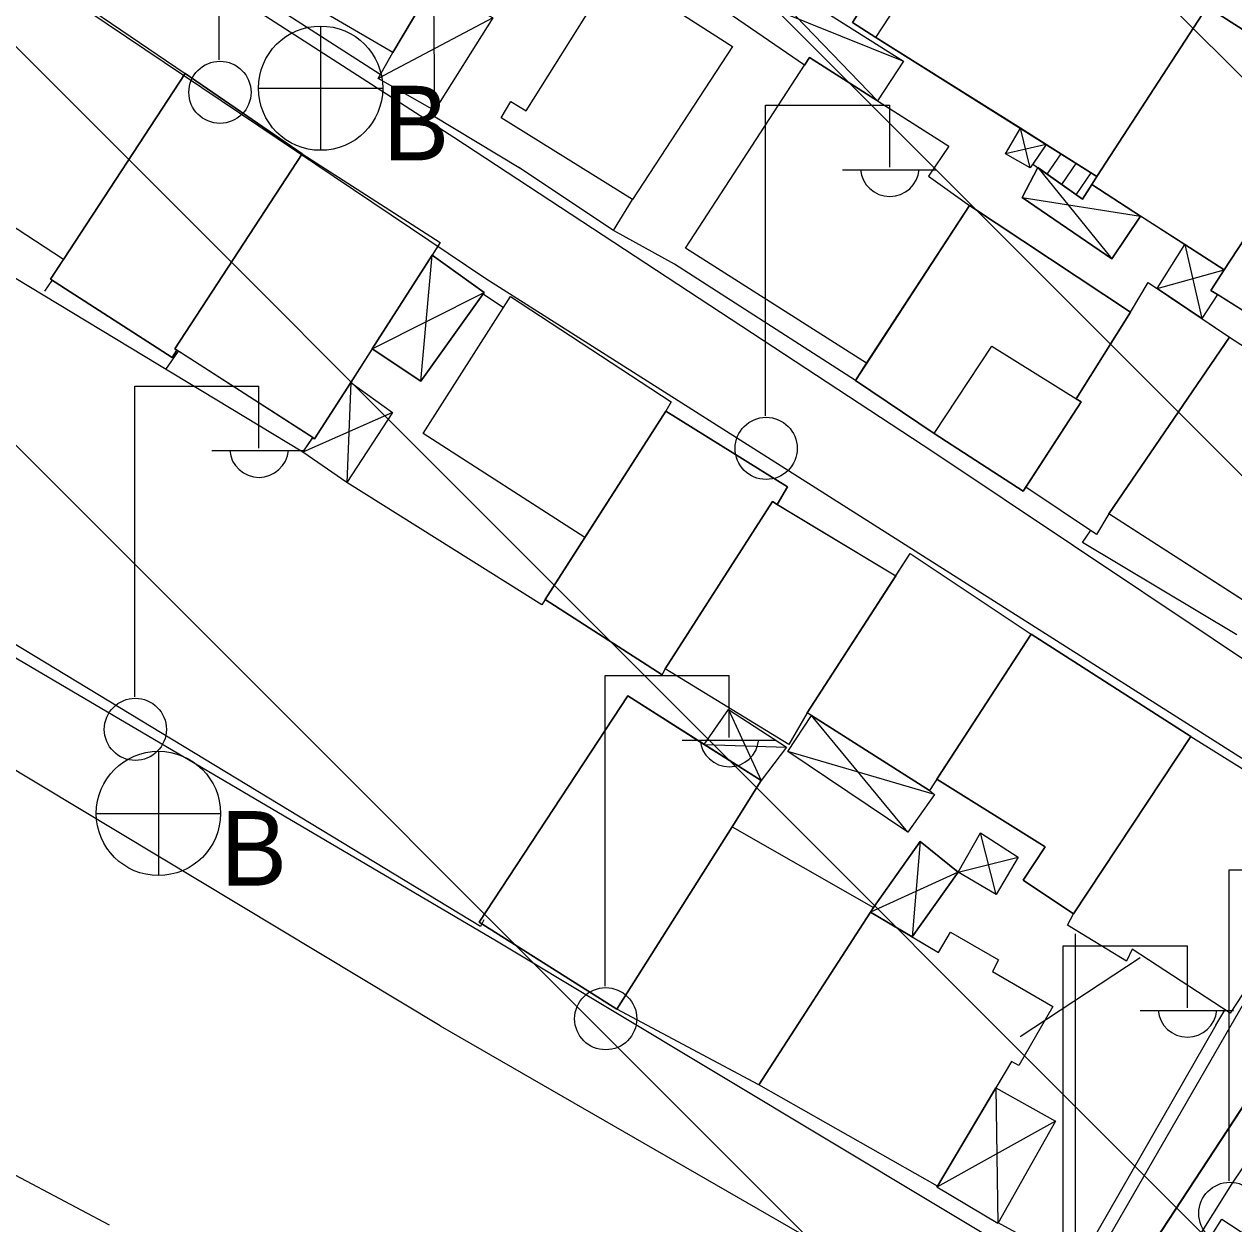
# Model space of a CAD drawing. Extents: x 417995 to 421451, y 4454518 to 4458015.
# Drawn here: x 420822.5 to 420890.6, y 4457252.7 to 4457320.2 of the extents above; entities that cross this region are included whole.
import ezdxf

# ---------------------------------------------------------------- set-up
doc = ezdxf.new("R2010")
doc.units = 0
for name, color, linetype in [('ADA', 7, 'Continuous'), ('B_Ins_Halinde', 7, 'Continuous'), ('B_Kapi', 7, 'Continuous'), ('B_Merdiven', 7, 'Continuous'), ('B_Mesken', 7, 'Continuous'), ('B_Sundurma', 7, 'Continuous'), ('B_Teras', 7, 'Continuous'), ('PL_AYA_PARK_DINLENME', 7, 'Continuous'), ('PL_KON_MEV_250', 7, 'Continuous'), ('S_Elektrik_Diregi', 7, 'Continuous'), ('S_Rogar_Kapagi_Buski', 7, 'Continuous'), ('S_Telefon_Diregi', 7, 'Continuous'), ('Sinir_Duvar_tek_tarafa_ait', 7, 'Continuous'), ('SN_TR_SIVILASMA', 7, 'Continuous'), ('TR_ORTAYOGUNKONUT', 7, 'Continuous'), ('Yol_Sose', 7, 'Continuous')]:
    doc.layers.add(name, color=color, linetype=linetype)

msp = doc.modelspace()

# ---------------------------------------------------------------- linework, layer by layer
at = {"layer": 'ADA'}
msp.add_line((420903.381, 4457278.009), (420872.316, 4457230.594), dxfattribs=at)
at = {"layer": 'B_Ins_Halinde'}
for points in [[(420824.675, 4457306.977), (420812.22, 4457315.131), (420819.113, 4457325.887), (420831.526, 4457317.446)], [(420831.526, 4457317.446), (420824.676, 4457306.977), (420812.22, 4457315.131), (420812.461, 4457315.508), (420818.681, 4457325.213), (420819.113, 4457325.887)]]:
    msp.add_lwpolyline(points, close=True, dxfattribs=at)
at = {"layer": 'B_Kapi'}
for points in [[(420859.081, 4457306.72), (420855.655, 4457308.622), (420850.321, 4457312.162)], [(420889.576, 4457263.871), (420890.077, 4457264.704)]]:
    msp.add_lwpolyline(points, dxfattribs=at)
at = {"layer": 'B_Merdiven'}
for p, q in [((420880.085, 4457311.78), (420880.872, 4457312.925)), ((420880.901, 4457311.202), (420881.719, 4457312.393)), ((420881.718, 4457310.624), (420882.567, 4457311.86))]:
    msp.add_line(p, q, dxfattribs=at)
msp.add_lwpolyline([(420879.27, 4457312.357), (420882.067, 4457310.377), (420882.595, 4457311.199), (420882.88, 4457311.663), (420880.025, 4457313.457)], close=True, dxfattribs=at)
at = {"layer": 'B_Mesken'}
for points in [[(420847.624, 4457326.033), (420843.222, 4457318.638), (420836.197, 4457322.752), (420840.484, 4457330.099)], [(420846.313, 4457326.78), (420847.624, 4457326.033), (420845.503, 4457322.469), (420843.222, 4457318.638), (420836.197, 4457322.752), (420840.484, 4457330.099)], [(420876.515, 4457328.772), (420875.013, 4457329.642), (420869.108, 4457320.334), (420870.426, 4457319.489), (420882.88, 4457311.663), (420889.082, 4457321.207)], [(420876.515, 4457328.772), (420889.082, 4457321.207), (420882.88, 4457311.663), (420880.026, 4457313.457), (420878.572, 4457314.371), (420870.426, 4457319.489), (420869.108, 4457320.334), (420875.013, 4457329.642)], [(420862.355, 4457318.966), (420856.716, 4457310.357), (420849.333, 4457314.966), (420849.88, 4457315.885), (420850.738, 4457315.35), (420855.687, 4457323.255)], [(420862.355, 4457318.966), (420856.716, 4457310.357), (420849.333, 4457314.966), (420849.88, 4457315.885), (420850.738, 4457315.35), (420855.687, 4457323.255)], [(420895.887, 4457315.305), (420896.676, 4457316.373), (420889.082, 4457321.207), (420882.88, 4457311.663), (420882.595, 4457311.199), (420890.056, 4457306.393)], [(420895.887, 4457315.305), (420890.057, 4457306.393), (420887.832, 4457307.826), (420885.345, 4457309.428), (420882.596, 4457311.199), (420882.88, 4457311.663), (420889.082, 4457321.207), (420896.676, 4457316.373)], [(420869.912, 4457301.143), (420859.713, 4457307.613), (420866.699, 4457318.359), (420874.545, 4457313.361), (420873.392, 4457311.68), (420875.707, 4457310.03)], [(420870.53, 4457315.918), (420874.545, 4457313.361), (420873.392, 4457311.68), (420875.707, 4457310.03), (420869.912, 4457301.143), (420859.713, 4457307.613), (420866.414, 4457317.921), (420866.699, 4457318.359)], [(420838.125, 4457312.939), (420831.526, 4457317.446), (420823.95, 4457305.868), (420830.79, 4457301.462), (420831.063, 4457301.881), (420830.955, 4457301.95)], [(420838.125, 4457312.939), (420830.955, 4457301.95), (420831.063, 4457301.881), (420830.79, 4457301.462), (420823.95, 4457305.868), (420824.676, 4457306.977), (420831.526, 4457317.446)], [(420896.847, 4457300.477), (420889.298, 4457305.233), (420895.887, 4457315.305), (420903.449, 4457310.486)], [(420903.449, 4457310.486), (420896.847, 4457300.477), (420889.665, 4457305.001), (420889.298, 4457305.232), (420890.057, 4457306.393), (420895.887, 4457315.305)], [(420845.889, 4457307.936), (420838.823, 4457296.876), (420830.955, 4457301.95), (420838.125, 4457312.939)], [(420845.889, 4457307.936), (420845.435, 4457307.225), (420842.07, 4457301.958), (420840.858, 4457300.061), (420838.823, 4457296.876), (420838.713, 4457296.947), (420831.063, 4457301.881), (420830.955, 4457301.95), (420838.125, 4457312.939)], [(420881.715, 4457299.136), (420884.768, 4457304.005), (420875.707, 4457310.03), (420869.278, 4457300.17), (420873.719, 4457297.182), (420878.728, 4457293.929), (420881.991, 4457298.964)], [(420884.768, 4457304.005), (420881.715, 4457299.136), (420881.991, 4457298.964), (420878.873, 4457294.151), (420878.728, 4457293.929), (420873.719, 4457297.182), (420869.278, 4457300.17), (420869.912, 4457301.143), (420875.707, 4457310.03)], [(420883.556, 4457292.649), (420882.852, 4457291.486), (420878.872, 4457294.151), (420881.991, 4457298.964), (420881.715, 4457299.136), (420884.768, 4457304.005), (420885.774, 4457305.677), (420890.356, 4457302.599)], [(420886.278, 4457305.339), (420888.791, 4457303.651), (420890.356, 4457302.599), (420883.556, 4457292.649), (420882.852, 4457291.486), (420878.873, 4457294.151), (420881.991, 4457298.964), (420881.715, 4457299.136), (420884.768, 4457304.005), (420885.774, 4457305.677)], [(420854.042, 4457291.321), (420844.942, 4457297.187), (420849.861, 4457304.891), (420858.906, 4457298.971), (420858.599, 4457298.433)], [(420858.599, 4457298.433), (420854.042, 4457291.321), (420844.942, 4457297.187), (420849.861, 4457304.891), (420858.906, 4457298.971)], [(420899.927, 4457296.181), (420893.444, 4457286.292), (420883.556, 4457292.649), (420890.356, 4457302.599), (420895.887, 4457299.021), (420895.787, 4457298.869)], [(420895.887, 4457299.021), (420895.787, 4457298.869), (420899.927, 4457296.181), (420894.506, 4457287.912), (420893.444, 4457286.293), (420891.722, 4457287.399), (420883.556, 4457292.649), (420890.356, 4457302.599)], [(420864.882, 4457293.189), (420865.458, 4457294.179), (420858.599, 4457298.433), (420851.807, 4457287.832), (420858.398, 4457283.598), (420858.569, 4457283.929), (420864.603, 4457293.357)], [(420864.882, 4457293.189), (420864.603, 4457293.357), (420858.569, 4457283.929), (420858.398, 4457283.598), (420851.807, 4457287.832), (420854.042, 4457291.321), (420858.599, 4457298.433), (420865.458, 4457294.179)], [(420866.56, 4457281.448), (420865.526, 4457279.668), (420858.569, 4457283.929), (420864.603, 4457293.357), (420871.555, 4457289.172)], [(420864.882, 4457293.189), (420871.555, 4457289.173), (420866.56, 4457281.448), (420865.526, 4457279.668), (420858.569, 4457283.929), (420864.603, 4457293.357)], [(420872.359, 4457290.416), (420879.181, 4457285.878), (420873.449, 4457277.084), (420866.56, 4457281.448)], [(420879.181, 4457285.878), (420873.865, 4457277.722), (420873.45, 4457277.084), (420866.803, 4457281.294), (420866.56, 4457281.448), (420871.555, 4457289.173), (420872.359, 4457290.416)], [(420873.865, 4457277.722), (420879.966, 4457273.903), (420878.726, 4457272.035), (420881.569, 4457270.133), (420888.179, 4457280.122), (420879.181, 4457285.878)], [(420873.865, 4457277.722), (420879.181, 4457285.878), (420888.179, 4457280.122), (420881.569, 4457270.134), (420878.727, 4457272.035), (420879.966, 4457273.903)], [(420862.339, 4457275.032), (420863.974, 4457277.632), (420856.469, 4457282.412), (420848.087, 4457269.659), (420855.841, 4457264.772)], [(420860.766, 4457279.676), (420863.974, 4457277.632), (420862.339, 4457275.032), (420855.841, 4457264.772), (420848.087, 4457269.66), (420856.469, 4457282.412)], [(420888.179, 4457280.122), (420897, 4457274.615), (420890.388, 4457264.529), (420884.87, 4457268.138), (420884.543, 4457267.471), (420881.227, 4457269.499), (420881.569, 4457270.133)], [(420888.179, 4457280.122), (420897, 4457274.615), (420890.388, 4457264.529), (420884.87, 4457268.139), (420884.543, 4457267.471), (420881.227, 4457269.499), (420881.569, 4457270.134)], [(420863.844, 4457260.497), (420855.841, 4457264.772), (420862.339, 4457275.032), (420870.306, 4457270.496), (420870.121, 4457270.222)], [(420863.844, 4457260.497), (420855.841, 4457264.772), (420862.339, 4457275.032), (420870.306, 4457270.496), (420870.121, 4457270.222)], [(420873.897, 4457254.799), (420863.844, 4457260.497), (420870.121, 4457270.222), (420873.966, 4457267.96), (420874.626, 4457269.097), (420877.339, 4457267.537), (420877.008, 4457266.881), (420880.392, 4457264.914), (420878.479, 4457261.585), (420878.067, 4457261.814)], [(420872.481, 4457268.834), (420873.966, 4457267.96), (420874.626, 4457269.097), (420877.339, 4457267.537), (420877.008, 4457266.882), (420880.392, 4457264.915), (420878.479, 4457261.585), (420878.067, 4457261.814), (420877.186, 4457260.331), (420873.897, 4457254.799), (420863.844, 4457260.497), (420870.121, 4457270.222)]]:
    msp.add_lwpolyline(points, close=True, dxfattribs=at)
at = {"layer": 'B_Sundurma'}
for p, q in [((420857.706, 4457323.916), (420871.984, 4457318.141)), ((420862.754, 4457323.984), (420870.53, 4457315.918)), ((420845.502, 4457322.469), (420845.573, 4457315.369)), ((420848.852, 4457320.597), (420842.392, 4457317.168)), ((420879.12, 4457312.139), (420878.571, 4457314.371)), ((420880.025, 4457313.457), (420877.735, 4457312.93)), ((420879.553, 4457312.157), (420883.722, 4457307.026)), ((420878.67, 4457310.474), (420885.345, 4457309.427)), ((420887.832, 4457307.826), (420888.791, 4457303.651)), ((420844.802, 4457300.127), (420845.435, 4457307.225)), ((420886.278, 4457305.338), (420890.056, 4457306.393)), ((420842.07, 4457301.958), (420848.373, 4457305.115)), ((420840.858, 4457300.061), (420840.642, 4457294.425)), ((420843.208, 4457298.366), (420838.166, 4457296.127)), ((420862.129, 4457281.638), (420863.974, 4457277.632)), ((420872.223, 4457274.732), (420866.803, 4457281.294)), ((420860.766, 4457279.675), (420865.395, 4457279.519)), ((420873.742, 4457276.845), (420865.471, 4457279.272)), ((420877.215, 4457271.222), (420876.316, 4457274.687)), ((420872.926, 4457274.208), (420872.481, 4457268.833)), ((420875.059, 4457272.477), (420878.448, 4457273.317)), ((420875.059, 4457272.477), (420870.121, 4457270.222)), ((420877.186, 4457260.331), (420877.303, 4457252.69)), ((420880.554, 4457258.457), (420873.861, 4457254.74))]:
    msp.add_line(p, q, dxfattribs=at)
for points in [[(420866.414, 4457317.921), (420857.706, 4457323.916), (420859.753, 4457327.456), (420863.369, 4457324.928), (420862.754, 4457323.984), (420871.984, 4457318.141), (420870.53, 4457315.918), (420866.699, 4457318.359)], [(420866.414, 4457317.921), (420857.706, 4457323.916), (420859.753, 4457327.455), (420863.369, 4457324.928), (420862.754, 4457323.984), (420871.984, 4457318.141), (420870.53, 4457315.918), (420866.699, 4457318.359)], [(420845.502, 4457322.469), (420848.852, 4457320.597), (420845.573, 4457315.369), (420842.392, 4457317.168), (420843.222, 4457318.638)], [(420848.092, 4457321.022), (420848.852, 4457320.597), (420845.573, 4457315.369), (420842.392, 4457317.168), (420843.222, 4457318.638), (420845.503, 4457322.469)], [(420880.025, 4457313.457), (420879.12, 4457312.139), (420877.735, 4457312.93), (420878.571, 4457314.371)], [(420880.026, 4457313.457), (420879.12, 4457312.14), (420877.735, 4457312.93), (420878.572, 4457314.371)], [(420879.553, 4457312.157), (420878.67, 4457310.474), (420883.722, 4457307.026), (420885.345, 4457309.427), (420882.595, 4457311.199), (420882.067, 4457310.377)], [(420882.596, 4457311.199), (420885.345, 4457309.428), (420883.722, 4457307.025), (420878.67, 4457310.474), (420879.553, 4457312.157), (420882.067, 4457310.377)], [(420886.278, 4457305.338), (420887.832, 4457307.826), (420890.056, 4457306.393), (420889.298, 4457305.233), (420889.665, 4457305.001), (420888.791, 4457303.651)], [(420890.057, 4457306.393), (420889.298, 4457305.232), (420889.665, 4457305.001), (420888.791, 4457303.651), (420886.278, 4457305.339), (420887.832, 4457307.826)], [(420842.07, 4457301.958), (420844.802, 4457300.127), (420848.373, 4457305.115), (420845.435, 4457307.225)], [(420842.07, 4457301.958), (420845.435, 4457307.225), (420848.373, 4457305.115), (420844.802, 4457300.127)], [(420840.858, 4457300.061), (420843.208, 4457298.366), (420840.642, 4457294.425), (420838.166, 4457296.127), (420838.713, 4457296.946), (420838.823, 4457296.876)], [(420840.858, 4457300.061), (420843.208, 4457298.366), (420840.642, 4457294.425), (420838.166, 4457296.127), (420838.713, 4457296.947), (420838.823, 4457296.876)], [(420860.766, 4457279.675), (420862.129, 4457281.638), (420865.395, 4457279.519), (420863.974, 4457277.632)], [(420863.974, 4457277.632), (420860.766, 4457279.676), (420862.129, 4457281.638), (420865.395, 4457279.519)], [(420873.449, 4457277.084), (420873.742, 4457276.845), (420872.223, 4457274.732), (420865.471, 4457279.272), (420866.803, 4457281.294)], [(420873.45, 4457277.084), (420873.742, 4457276.845), (420872.223, 4457274.732), (420865.471, 4457279.272), (420866.803, 4457281.294)], [(420877.215, 4457271.222), (420875.059, 4457272.477), (420876.316, 4457274.687), (420878.448, 4457273.317)], [(420877.215, 4457271.222), (420875.059, 4457272.477), (420876.316, 4457274.687), (420878.448, 4457273.317)], [(420875.059, 4457272.477), (420872.926, 4457274.208), (420870.306, 4457270.496), (420870.121, 4457270.222), (420872.481, 4457268.833)], [(420875.059, 4457272.477), (420872.481, 4457268.834), (420870.121, 4457270.222), (420870.306, 4457270.496), (420872.926, 4457274.208)], [(420877.186, 4457260.331), (420880.554, 4457258.457), (420877.303, 4457252.69), (420873.861, 4457254.74), (420873.897, 4457254.799)], [(420873.897, 4457254.799), (420877.186, 4457260.331), (420880.554, 4457258.458), (420877.304, 4457252.69), (420873.861, 4457254.74)]]:
    msp.add_lwpolyline(points, close=True, dxfattribs=at)
at = {"layer": 'B_Teras'}
for points in [[(420889.082, 4457321.207), (420882.88, 4457311.663), (420870.426, 4457319.489), (420876.515, 4457328.772)], [(420876.969, 4457302.103), (420881.991, 4457298.964), (420878.728, 4457293.929), (420873.719, 4457297.182)]]:
    msp.add_lwpolyline(points, close=True, dxfattribs=at)
at = {"layer": 'PL_AYA_PARK_DINLENME'}
msp.add_lwpolyline([(420903.381, 4457278.009), (420983.816, 4457218.857), (420944.693, 4457173.866), (420872.316, 4457230.594)], close=True, dxfattribs=at)
at = {"layer": 'PL_KON_MEV_250'}
msp.add_lwpolyline([(420889.99, 4457087.266), (421072.135, 4457194.358), (421055.364, 4457228.469), (421058.15, 4457230.594), (421038.588, 4457256.024), (420983.816, 4457218.857), (420944.693, 4457173.866), (420931.403, 4457184.282), (420872.316, 4457230.594), (420903.381, 4457278.009), (420946.649, 4457344.05), (420907.527, 4457385.129), (421002.059, 4457448.836)], dxfattribs=at)
at = {"layer": 'S_Elektrik_Diregi'}
for p, q in [((420833.452, 4457318.23), (420833.452, 4457335.73)), ((420864.216, 4457298.177), (420864.216, 4457315.677)), ((420864.216, 4457315.677), (420871.216, 4457315.677)), ((420871.216, 4457312.177), (420871.216, 4457315.677)), ((420868.556, 4457312.037), (420873.806, 4457312.037)), ((420828.688, 4457282.356), (420828.688, 4457299.856)), ((420828.688, 4457299.856), (420835.688, 4457299.856)), ((420835.688, 4457296.356), (420835.688, 4457299.856)), ((420833.028, 4457296.216), (420838.278, 4457296.216)), ((420855.178, 4457266.059), (420855.178, 4457283.559)), ((420855.178, 4457283.559), (420862.178, 4457283.559)), ((420862.178, 4457280.059), (420862.178, 4457283.559)), ((420859.518, 4457279.919), (420864.768, 4457279.919)), ((420890.334, 4457255.1), (420890.334, 4457272.601)), ((420890.334, 4457272.601), (420897.334, 4457272.601)), ((420880.978, 4457250.832), (420880.978, 4457268.332)), ((420880.978, 4457268.332), (420887.978, 4457268.332)), ((420887.978, 4457264.832), (420887.978, 4457268.332)), ((420885.318, 4457264.692), (420890.568, 4457264.692))]:
    msp.add_line(p, q, dxfattribs=at)
for centre in [(420833.488, 4457316.395), (420864.252, 4457296.342), (420828.724, 4457280.521), (420855.214, 4457264.224), (420890.37, 4457253.265)]:
    msp.add_circle(centre, 1.75, dxfattribs=at)
for centre in [(420871.217, 4457312.19), (420835.689, 4457296.369), (420862.179, 4457280.072), (420887.979, 4457264.845)]:
    msp.add_arc(centre, 1.658, 184.83843, 355.14641, dxfattribs=at)
at = {"layer": 'S_Rogar_Kapagi_Buski'}
for p, q in [((420839.158, 4457320.128), (420839.158, 4457313.128)), ((420835.658, 4457316.628), (420842.658, 4457316.628)), ((420830.024, 4457279.286), (420830.024, 4457272.286)), ((420826.524, 4457275.786), (420833.524, 4457275.786))]:
    msp.add_line(p, q, dxfattribs=at)
for centre in [(420839.158, 4457316.628), (420830.024, 4457275.786)]:
    msp.add_circle(centre, 3.5, dxfattribs=at)
at = {"layer": 'S_Telefon_Diregi'}
for p, q in [((420881.674, 4457251.503), (420881.674, 4457269.003)), ((420878.559, 4457263.228), (420885.314, 4457267.673))]:
    msp.add_line(p, q, dxfattribs=at)
at = {"layer": 'Sinir_Duvar_tek_tarafa_ait'}
for points in [[(420842.518, 4457317.391), (420828.554, 4457326.399)], [(420850.442, 4457312.089), (420845.416, 4457315.117), (420845.563, 4457315.375)], [(420855.654, 4457308.621), (420856.716, 4457310.357)], [(420838.166, 4457296.127), (420819.485, 4457307.403)], [(420869.278, 4457300.17), (420859.081, 4457306.72)], [(420823.624, 4457305.196), (420824.048, 4457305.806)], [(420848.319, 4457305.041), (420849.468, 4457304.275)], [(420830.447, 4457300.786), (420831.152, 4457301.823)], [(420851.807, 4457287.832), (420851.627, 4457287.539), (420840.642, 4457294.425)], [(420890.77, 4457285.835), (420882.065, 4457291.035), (420882.526, 4457291.704)], [(420848.356, 4457269.802), (420848.172, 4457269.427), (420821.851, 4457285.37)], [(420889.576, 4457263.871), (420881.791, 4457250.288), (420877.324, 4457252.727)], [(420810.088, 4457261.705), (420827.253, 4457252.609)], [(420886.659, 4457247.757), (420889.918, 4457252.938), (420893.992, 4457250.272)]]:
    msp.add_lwpolyline(points, dxfattribs=at)
at = {"layer": 'SN_TR_SIVILASMA'}
for p, q in [((421285.531, 4456832.974), (420332.804, 4457785.701)), ((421285.763, 4456855.193), (420355.494, 4457785.461)), ((421286.226, 4456899.631), (420400.875, 4457784.982)), ((421286.458, 4456921.85), (420423.566, 4457784.742))]:
    msp.add_line(p, q, dxfattribs=at)
at = {"layer": 'TR_ORTAYOGUNKONUT'}
msp.add_lwpolyline([(420889.99, 4457087.266), (421072.135, 4457194.358), (421055.364, 4457228.469), (421058.15, 4457230.594), (421038.588, 4457256.024), (420983.816, 4457218.857), (420944.693, 4457173.866), (420931.403, 4457184.282), (420872.316, 4457230.594), (420903.381, 4457278.009), (420946.649, 4457344.05), (420907.527, 4457385.129), (421002.059, 4457448.836)], dxfattribs=at)
at = {"layer": 'Yol_Sose'}
for points in [[(420846.605, 4457349.831), (420901.197, 4457314.82), (420911.779, 4457307.609), (420912.846, 4457306.886), (420913.229, 4457306.593), (420913.439, 4457306.327), (420913.478, 4457306.152), (420913.382, 4457305.828), (420912.719, 4457304.607), (420898.519, 4457280.565), (420898.361, 4457280.33), (420898.117, 4457280.141), (420897.812, 4457280.127), (420897.296, 4457280.336), (420873.691, 4457296.104), (420846.662, 4457313.852)], [(420846.662, 4457313.852), (420803.174, 4457341.847)], [(420802.573, 4457336.769), (420848.466, 4457305.914)], [(420848.466, 4457305.914), (420894.715, 4457276.578), (420896.063, 4457275.803), (420896.424, 4457275.49), (420896.573, 4457275.377), (420896.633, 4457275.18), (420896.648, 4457274.94), (420896.594, 4457274.551), (420882.492, 4457250.093), (420882.114, 4457249.777), (420881.611, 4457249.66), (420881.045, 4457249.61), (420880.141, 4457249.937), (420849.073, 4457268.596)], [(420849.073, 4457268.596), (420810.838, 4457291.075)], [(420845.9, 4457263.831), (420807.454, 4457286.934)], [(420864.107, 4457207.666), (420883.28, 4457243.403), (420890.486, 4457254.899), (420902.087, 4457272.131), (420902.319, 4457272.2), (420902.593, 4457272.201), (420926.244, 4457256.06), (420925.422, 4457254.833)], [(420845.9, 4457263.831), (420877.609, 4457245.569), (420878.229, 4457245.205), (420878.484, 4457244.981), (420878.543, 4457244.784), (420878.577, 4457244.435), (420877.998, 4457243.124), (420864.456, 4457220.065), (420864.076, 4457219.684), (420863.594, 4457219.544), (420862.883, 4457219.759), (420826.059, 4457240.132)]]:
    msp.add_lwpolyline(points, dxfattribs=at)

# ---------------------------------------------------------------- texts
at = {"layer": 'S_Rogar_Kapagi_Buski'}
for p in [(420842.658, 4457312.564), (420833.524, 4457271.722)]:
    msp.add_text('B', height=4.2, dxfattribs=at).set_placement(p)

doc.saveas('drawing.dxf')
